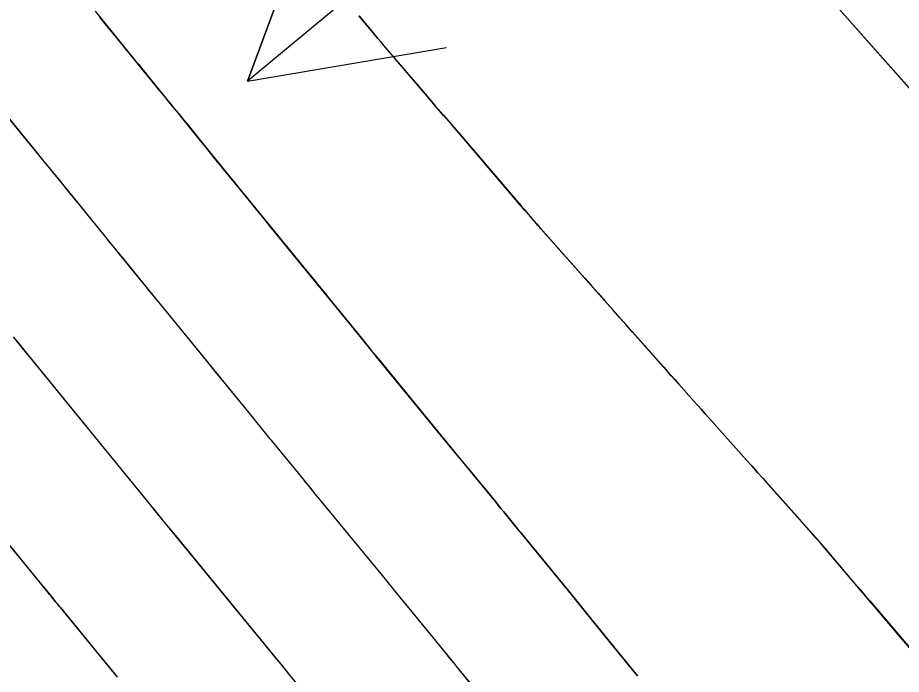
# Model space of a CAD drawing. Extents: x 954385 to 988206, y 1868364 to 1924553.
# Drawn here: x 955932.24 to 955958.51, y 1922786.34 to 1922805.85 of the extents above; entities that cross this region are included whole.
import ezdxf

# ---------------------------------------------------------------- set-up
doc = ezdxf.new("R2010")
doc.units = 0
for name, color, linetype in [('1', 7, 'Continuous'), ('Default', 7, 'Continuous'), ('Ex_Major Contours', 7, 'Continuous'), ('Ex_Minor Contours', 7, 'Continuous'), ('Slopes', 7, 'Continuous')]:
    doc.layers.add(name, color=color, linetype=linetype)

msp = doc.modelspace()

# ---------------------------------------------------------------- linework, layer by layer
at = {"layer": '1'}
for points in [[(955956.445, 1922806.358), (955958.974, 1922803.503)], [(955950.668, 1922786.293), (955950.383, 1922786.643), (955950.269, 1922786.783), (955950.212, 1922786.853), (955949.352, 1922787.911), (955949.189, 1922788.111), (955949.027, 1922788.31), (955948.864, 1922788.51), (955948.701, 1922788.709), (955947.431, 1922790.261), (955947.266, 1922790.463), (955947.1, 1922790.665), (955946.77, 1922791.069), (955946.687, 1922791.17), (955946.605, 1922791.271), (955946.522, 1922791.371), (955946.439, 1922791.472), (955945.821, 1922792.226), (955945.69, 1922792.386), (955945.559, 1922792.545), (955945.429, 1922792.704), (955945.298, 1922792.863), (955942.9, 1922795.788), (955942.868, 1922795.828), (955942.835, 1922795.867), (955942.705, 1922796.027), (955942.498, 1922796.281), (955942.418, 1922796.379), (955942.338, 1922796.477), (955939.797, 1922799.592), (955939.641, 1922799.782), (955939.486, 1922799.973), (955939.331, 1922800.163), (955939.175, 1922800.353), (955938.358, 1922801.355), (955938.301, 1922801.425), (955938.243, 1922801.495), (955938.186, 1922801.565), (955938.13, 1922801.635), (955937.788, 1922802.056), (955937.674, 1922802.196), (955936.995, 1922803.032), (955936.863, 1922803.195), (955936.73, 1922803.358), (955936.598, 1922803.52), (955936.465, 1922803.683), (955935.085, 1922805.375), (955934.882, 1922805.622), (955934.68, 1922805.87)], [(955959.094, 1922786.728), (955956.238, 1922790.088), (955956.17, 1922790.167), (955956.102, 1922790.246), (955956.033, 1922790.325), (955955.964, 1922790.403), (955955.686, 1922790.714), (955955.548, 1922790.87), (955955.409, 1922791.026), (955954.566, 1922791.974), (955954.402, 1922792.158), (955954.238, 1922792.341), (955954.074, 1922792.525), (955953.91, 1922792.708), (955952.791, 1922793.958), (955952.678, 1922794.084), (955952.566, 1922794.209), (955952.454, 1922794.335), (955952.341, 1922794.461), (955951.891, 1922794.963), (955951.779, 1922795.088), (955951.667, 1922795.214), (955951.555, 1922795.34), (955951.443, 1922795.466), (955950.516, 1922796.51), (955950.325, 1922796.726), (955950.133, 1922796.942), (955949.941, 1922797.158), (955949.75, 1922797.374), (955947.795, 1922799.578), (955947.761, 1922799.616), (955947.727, 1922799.655), (955947.694, 1922799.693), (955947.66, 1922799.732), (955947.46, 1922799.964), (955947.31, 1922800.139), (955947.285, 1922800.168), (955947.26, 1922800.197), (955947.235, 1922800.226), (955947.21, 1922800.255), (955945.39, 1922802.38), (955945.145, 1922802.666), (955944.899, 1922802.952), (955944.654, 1922803.239), (955944.409, 1922803.525), (955943.125, 1922805.024), (955943.031, 1922805.133), (955942.938, 1922805.243), (955942.846, 1922805.353), (955942.753, 1922805.463), (955942.385, 1922805.905)], [(955931.196, 1922803.813), (955932.707, 1922801.962), (955932.978, 1922801.63), (955933.506, 1922800.983), (955933.558, 1922800.919), (955933.61, 1922800.856), (955933.661, 1922800.792), (955933.713, 1922800.729), (955934.023, 1922800.347), (955934.126, 1922800.22), (955934.844, 1922799.336), (955934.98, 1922799.168), (955935.117, 1922799), (955935.254, 1922798.831), (955935.392, 1922798.663), (955937.809, 1922795.702), (955937.956, 1922795.522), (955938.103, 1922795.342), (955938.25, 1922795.162), (955938.396, 1922794.982), (955939.245, 1922793.942), (955939.309, 1922793.863), (955939.437, 1922793.706), (955939.645, 1922793.451), (955939.685, 1922793.402), (955939.725, 1922793.353), (955939.765, 1922793.304), (955939.805, 1922793.255), (955940.536, 1922792.364), (955940.671, 1922792.199), (955940.806, 1922792.034), (955940.941, 1922791.87), (955941.077, 1922791.705), (955943.031, 1922789.322), (955943.24, 1922789.067), (955943.449, 1922788.812), (955943.658, 1922788.557), (955943.867, 1922788.302), (955944.935, 1922786.998), (955945.028, 1922786.884), (955945.12, 1922786.771), (955945.213, 1922786.657), (955945.306, 1922786.544), (955945.725, 1922786.031)], [(955932.159, 1922796.298), (955932.327, 1922796.092), (955935.641, 1922792.032), (955935.839, 1922791.789), (955936.037, 1922791.547), (955936.087, 1922791.486), (955936.136, 1922791.426), (955936.186, 1922791.365), (955936.235, 1922791.304), (955936.551, 1922790.916), (955936.588, 1922790.872), (955936.593, 1922790.865), (955939.932, 1922786.795), (955940.077, 1922786.619), (955940.221, 1922786.442), (955940.293, 1922786.354), (955940.366, 1922786.266)], [(955930.929, 1922791.48), (955932.95, 1922789.004), (955932.996, 1922788.949), (955933.041, 1922788.893), (955933.222, 1922788.671), (955933.374, 1922788.484), (955933.407, 1922788.444), (955933.44, 1922788.403), (955933.473, 1922788.363), (955933.506, 1922788.322), (955934.591, 1922787.001), (955934.782, 1922786.767), (955934.974, 1922786.533), (955935.166, 1922786.299)]]:
    msp.add_lwpolyline(points, dxfattribs=at)
at = {"layer": 'Default'}
msp.add_arc((955068.332, 1922107.114), 1145.916, 31.460692, 46.414195, dxfattribs=at)
at = {"layer": 'Ex_Major Contours'}
msp.add_lwpolyline([(955932.1, 1922796.371), (955932.425, 1922795.972), (955932.533, 1922795.84), (955936.036, 1922791.55), (955936.087, 1922791.488), (955936.137, 1922791.426), (955936.188, 1922791.364), (955936.238, 1922791.302), (955936.537, 1922790.936), (955936.583, 1922790.878), (955936.594, 1922790.866), (955936.965, 1922790.413), (955937.007, 1922790.362), (955939.731, 1922787.041), (955940.013, 1922786.698), (955940.294, 1922786.355), (955940.575, 1922786.012)], dxfattribs=at)
at = {"layer": 'Ex_Minor Contours'}
for points in [[(955956.447, 1922806.36), (955958.977, 1922803.503)], [(955934.537, 1922806.047), (955935.724, 1922804.593), (955935.825, 1922804.469), (955935.925, 1922804.346), (955936.026, 1922804.222), (955936.127, 1922804.099), (955936.617, 1922803.499), (955936.674, 1922803.428), (955936.731, 1922803.358), (955936.788, 1922803.288), (955936.845, 1922803.218), (955937.074, 1922802.937), (955937.131, 1922802.867), (955937.188, 1922802.797), (955937.245, 1922802.727), (955937.302, 1922802.657), (955937.98, 1922801.821), (955938.112, 1922801.658), (955938.244, 1922801.495), (955938.376, 1922801.333), (955938.509, 1922801.171), (955940.886, 1922798.258), (955941.04, 1922798.07), (955941.193, 1922797.882), (955941.346, 1922797.694), (955941.499, 1922797.507), (955942.338, 1922796.477), (955942.378, 1922796.428), (955942.418, 1922796.379), (955942.458, 1922796.33), (955942.498, 1922796.281), (955942.705, 1922796.027), (955942.737, 1922795.987), (955942.77, 1922795.947), (955942.852, 1922795.848), (955942.901, 1922795.788), (955945.299, 1922792.864), (955945.691, 1922792.386), (955946.44, 1922791.473), (955946.522, 1922791.372), (955946.605, 1922791.271), (955946.688, 1922791.17), (955946.77, 1922791.069), (955947.101, 1922790.666), (955947.183, 1922790.565), (955947.266, 1922790.464), (955947.349, 1922790.363), (955947.431, 1922790.262), (955948.7, 1922788.709), (955948.863, 1922788.51), (955949.026, 1922788.31), (955949.189, 1922788.111), (955949.351, 1922787.911), (955950.211, 1922786.853), (955950.325, 1922786.713), (955950.439, 1922786.573), (955950.667, 1922786.293)], [(955942.386, 1922805.905), (955942.753, 1922805.463), (955942.845, 1922805.352), (955942.938, 1922805.242), (955943.031, 1922805.133), (955943.124, 1922805.023), (955944.409, 1922803.525), (955944.654, 1922803.239), (955944.899, 1922802.953), (955945.145, 1922802.667), (955945.39, 1922802.381), (955947.194, 1922800.276), (955947.227, 1922800.237), (955947.261, 1922800.198), (955947.294, 1922800.16), (955947.328, 1922800.121), (955947.479, 1922799.946), (955947.529, 1922799.888), (955947.579, 1922799.83), (955947.679, 1922799.715), (955947.704, 1922799.686), (955947.73, 1922799.657), (955947.755, 1922799.628), (955947.78, 1922799.599), (955948.915, 1922798.321), (955949.112, 1922798.099), (955949.31, 1922797.876), (955949.507, 1922797.653), (955949.704, 1922797.431), (955951.445, 1922795.468), (955951.557, 1922795.342), (955951.669, 1922795.216), (955951.781, 1922795.09), (955951.893, 1922794.964), (955952.342, 1922794.462), (955952.454, 1922794.336), (955952.566, 1922794.21), (955952.679, 1922794.084), (955952.791, 1922793.959), (955953.908, 1922792.707), (955954.071, 1922792.523), (955954.235, 1922792.34), (955954.399, 1922792.156), (955954.562, 1922791.972), (955955.405, 1922791.026), (955955.474, 1922790.948), (955955.544, 1922790.87), (955955.613, 1922790.791), (955955.683, 1922790.713), (955955.961, 1922790.401), (955956.03, 1922790.323), (955956.099, 1922790.244), (955956.168, 1922790.165), (955956.236, 1922790.086), (955956.982, 1922789.211), (955957.128, 1922789.039), (955957.275, 1922788.866), (955957.422, 1922788.694), (955957.569, 1922788.522), (955960.404, 1922785.195)], [(955931.86, 1922803), (955933.336, 1922801.191), (955933.473, 1922801.023), (955933.61, 1922800.855), (955933.746, 1922800.687), (955933.883, 1922800.519), (955934.6, 1922799.639), (955934.652, 1922799.575), (955934.704, 1922799.511), (955934.756, 1922799.448), (955934.807, 1922799.384), (955935.014, 1922799.128), (955935.066, 1922799.064), (955935.118, 1922799.001), (955935.17, 1922798.937), (955935.222, 1922798.873), (955935.986, 1922797.937), (955936.131, 1922797.76), (955936.276, 1922797.583), (955936.42, 1922797.405), (955936.565, 1922797.228), (955939.245, 1922793.941), (955939.309, 1922793.863), (955939.388, 1922793.765), (955939.436, 1922793.706), (955939.645, 1922793.451), (955939.685, 1922793.402), (955939.725, 1922793.353), (955939.765, 1922793.304), (955939.805, 1922793.255), (955940.671, 1922792.199), (955941.076, 1922791.705), (955943.031, 1922789.322), (955943.24, 1922789.067), (955943.449, 1922788.812), (955943.658, 1922788.557), (955943.867, 1922788.302), (955944.935, 1922786.999), (955945.028, 1922786.885), (955945.121, 1922786.772), (955945.214, 1922786.658), (955945.306, 1922786.545), (955945.726, 1922786.032)], [(955935.207, 1922786.251), (955933.507, 1922788.323), (955933.474, 1922788.363), (955933.441, 1922788.404), (955933.408, 1922788.444), (955933.375, 1922788.485), (955933.223, 1922788.671), (955933.177, 1922788.727), (955933.132, 1922788.782), (955933.041, 1922788.894), (955932.996, 1922788.949), (955932.951, 1922789.005), (955931.75, 1922790.475)]]:
    msp.add_lwpolyline(points, dxfattribs=at)
at = {"layer": 'Slopes'}
msp.add_lwpolyline([(955957.131, 1922818.928), (955939.069, 1922803.964), (955941.156, 1922809.589), (955939.069, 1922803.964), (955944.984, 1922804.969)], dxfattribs=at)

doc.saveas('drawing.dxf')
